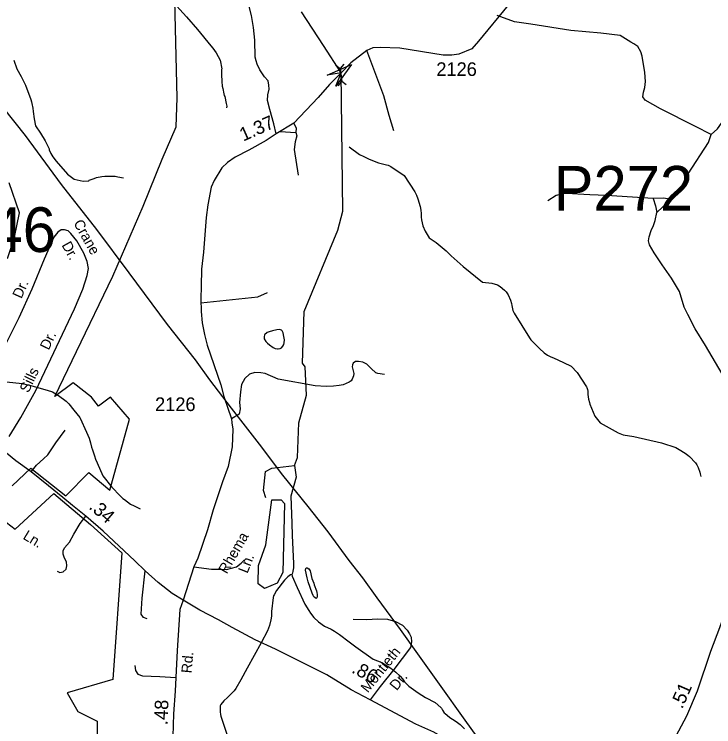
# Model space of a CAD drawing. Extents: x 1473865 to 1648260, y 639067 to 773536.
# Drawn here: x 1571062 to 1577486, y 687941 to 694484 of the extents above; entities that cross this region are included whole.
import ezdxf

# ---------------------------------------------------------------- set-up
doc = ezdxf.new("R2010")
doc.units = 0
for name, color, linetype in [('Exist Boundary Political City Limit New', 7, 'Continuous'), ('Exist Hydrographic Creek Single Shore', 7, 'Continuous'), ('Exist Hydrographic Misc Water Feature', 7, 'Continuous'), ('Exist Hydrographic Pond Under 1500 Sq Ft', 7, 'Continuous'), ('Exist Road Non-System Type 51', 7, 'Continuous'), ('Exist Road Non-System Type 51 Label', 7, 'Continuous'), ('Exist Road Secondary Mileage Hundredths English Label', 7, 'Continuous'), ('Exist Road Secondary Structure Pipe Attributed CELL', 7, 'Continuous'), ('Exist Road Secondary Structure Pipe CELL', 7, 'Continuous'), ('Exist Road Secondary Structure Pipe Number Label', 7, 'Continuous'), ('Exist Road Secondary Structure Standard Bridge Number Label', 7, 'Continuous'), ('Exist Road Secondary Type 51 Attributed', 7, 'Continuous'), ('Exist Road Secondary Type 51 Label', 7, 'Continuous'), ('Exist Road Secondary Type 51 Number Label', 7, 'Continuous'), ('Exist Utilities Electrical Transmission Line', 7, 'Continuous'), ('Map Preparation Boundary City Limit Buffer Line', 7, 'Continuous')]:
    doc.layers.add(name, color=color, linetype=linetype)

msp = doc.modelspace()

# ---------------------------------------------------------------- linework, layer by layer
at = {"layer": 'Exist Boundary Political City Limit New'}
for points in [[(1571044.5, 690153.8), (1571215.9, 690314.8), (1571534.5, 690062.4), (1571748, 690274.9), (1571939.2, 690113.9), (1572119.2, 690765.1), (1571947.2, 690968), (1571835.5, 690884.1), (1571770.4, 690968), (1571602.6, 691098.5), (1571434.5, 690973.8), (1571633.4, 691386.8), (1571967.5, 692078), (1572245.9, 692720.4), (1572420.8, 693152.9), (1572547.8, 693451.6), (1572559.8, 693715.7), (1572526.8, 694997.3)], [(1570888.1, 690285.6), (1570567.4, 689942), (1570908.2, 689876.6), (1571071.6, 689754.1), (1571424.4, 690082), (1571763, 689798.4), (1572050.2, 689539.2), (1571966.9, 688375.9), (1571547.4, 688252), (1571645.8, 688080.2), (1571822.9, 687991.3), (1571823.6, 687491.2)]]:
    msp.add_lwpolyline(points, dxfattribs=at)
at = {"layer": 'Exist Hydrographic Creek Single Shore'}
for points in [[(1573373.9, 690042.1), (1573349.8, 690111.5), (1573368.8, 690285.1), (1573427.8, 690316.7), (1573636.8, 690338.7), (1573662.8, 690413.7), (1573675.8, 690731.8), (1573745.8, 690986.5), (1573733.8, 691246.1), (1573708.8, 691279.3), (1573723.9, 691755), (1574034.8, 692500.4), (1574078.8, 692676.8), (1574063.6, 693945), (1573901.4, 694195.9), (1573701.5, 694505.1)], [(1571000.9, 692239.9), (1571065.8, 692435.6), (1571111.3, 692661.1), (1571014.8, 692935.6)]]:
    msp.add_lwpolyline(points, dxfattribs=at)
at = {"layer": 'Exist Hydrographic Misc Water Feature'}
for points in [[(1572494.2, 694629.8), (1572644.6, 694461), (1572746, 694343.2), (1572866.8, 694195.5), (1572886.4, 694171.4), (1572917.5, 694130.5), (1572952.1, 694061.7), (1572967.7, 693982.6), (1572966.1, 693976.9), (1572965.2, 693929.3), (1572969.8, 693865.2), (1572972.9, 693824.9), (1572976.4, 693801.1), (1572987.2, 693752.5), (1572991, 693736.8), (1572994.7, 693728.5), (1572998.5, 693712.8), (1573005.9, 693680.7), (1573009.5, 693664.2), (1573012.9, 693640.3), (1573012.6, 693623.9)], [(1571059.1, 694063), (1571085.5, 693982.1), (1571125.9, 693913.2), (1571164.1, 693832.8), (1571213.3, 693702.1), (1571220.8, 693679), (1571224.4, 693663.3), (1571231.6, 693623), (1571234.9, 693590.9), (1571243.6, 693522.6), (1571258, 693458.3), (1571304.7, 693390.9), (1571345.2, 693322), (1571383.6, 693248.2), (1571383.3, 693239.2), (1571398.6, 693206.8), (1571417.9, 693174.5), (1571447, 693133.7), (1571552.5, 693015), (1571611.7, 692970.3), (1571694.4, 692952.2), (1571747.4, 692955.3), (1571751.6, 692960.9), (1571795.9, 692976.4), (1571818.1, 692984.2), (1571866.4, 692994.7), (1571892.5, 692998.3), (1571988.4, 692996.3), (1572012.4, 692991.8), (1572064.1, 692980.8)], [(1574136.3, 693267.2), (1574234, 693197.1), (1574273.4, 693176.7), (1574320.9, 693153.6), (1574408.5, 693119.8), (1574479.9, 693101.9), (1574495.8, 693098.3), (1574519.6, 693085.5), (1574643.4, 693001.8), (1574740.7, 692854.5), (1574756.1, 692822.2), (1574767.4, 692790), (1574789.7, 692718.2), (1574797, 692686), (1574800.3, 692653.9), (1574799.7, 692622), (1574803.3, 692596.4), (1574814, 692540.4), (1574835, 692492.4), (1574873.5, 692430.9), (1574936.8, 692389.4), (1575027.1, 692312.1), (1575074.2, 692266.8), (1575184.2, 692168.6), (1575361, 692024.7), (1575448.8, 692015.5), (1575500.6, 691998.9), (1575524.2, 691982.8), (1575563.6, 691951.6), (1575579.3, 691935.7), (1575596.6, 691907.5), (1575619.6, 691858.6), (1575627, 691826.5), (1575630.6, 691810), (1575637.8, 691777.9), (1575641.4, 691762.2), (1575653, 691738.1), (1575794.1, 691511.2), (1575805.7, 691494.6), (1575884.1, 691413.4), (1575927.2, 691374.8), (1575958.7, 691352.8), (1575990.4, 691336.6), (1576014.2, 691328.7), (1576106.6, 691286.7), (1576175.8, 691250.8), (1576231.5, 691193), (1576316.7, 691063.3), (1576320.6, 691055), (1576326.2, 691039.3), (1576329.8, 691022.9), (1576329.1, 690990.9), (1576336.3, 690950.5), (1576343.4, 690918.3), (1576347.2, 690902.7), (1576394.9, 690793.4), (1576441.4, 690732.6), (1576607.6, 690641.4), (1576639.3, 690626.8), (1576655.2, 690620.7), (1576751, 690607.3), (1577005.7, 690548), (1577137, 690505.2), (1577152.7, 690496.6), (1577168.7, 690487.3), (1577223.7, 690453.3), (1577247.4, 690434.8), (1577263.1, 690421.3), (1577318, 690365.3), (1577331.6, 690347), (1577343.2, 690320.4), (1577358.1, 690280), (1577361.9, 690264.3), (1577367.4, 690239.5)], [(1573457, 691415.7), (1573478.6, 691412), (1573486.6, 691411.8), (1573502.9, 691414.8), (1573517, 691421.9), (1573529.4, 691435.6), (1573537.7, 691451.8), (1573541.9, 691467.3), (1573542.6, 691492.7), (1573539.2, 691524.8), (1573532.1, 691557), (1573522.4, 691576), (1573516.6, 691584.3), (1573498.6, 691589.7), (1573474.6, 691586.9), (1573434.4, 691577), (1573402.1, 691568.6), (1573385.9, 691560.8), (1573361.5, 691539.9), (1573357.2, 691522), (1573358.7, 691503.9), (1573372.1, 691478.9), (1573387.8, 691463.9), (1573405.5, 691448.7), (1573439.2, 691425.1), (1573457, 691415.7)], [(1570991.1, 691108.6), (1571134.5, 691091.7), (1571202.4, 691078.8), (1571365.6, 691032.9), (1571412.9, 691015.5), (1571429, 691007), (1571468.3, 690984), (1571539.3, 690930.9), (1571562.7, 690905.8), (1571610.6, 690847.4), (1571665.9, 690779.8), (1571668, 690775.7), (1571725.1, 690646.5), (1571750.1, 690590.2), (1571761.1, 690549.7), (1571772.2, 690509.3), (1571779.8, 690485.4), (1571798.6, 690429.2), (1571809.7, 690397), (1571823.3, 690364.7), (1571876.6, 690243.8), (1571958.4, 690140.4), (1572034.6, 690062.5), (1572060.2, 690038.2), (1572076, 690026.4), (1572131.1, 689985.1), (1572162.8, 689968.8), (1572218.3, 689943.1)], [(1573636.8, 690338.7), (1573651.9, 690233.2), (1573603.5, 690057.1), (1573610, 689809.2), (1573615.5, 689697.4), (1573626.1, 689440.4), (1573625.1, 689401), (1573620.3, 689369.1), (1573616.1, 689352.8), (1573610.1, 689340.6)], [(1573793.8, 689303.2), (1573812.3, 689260.2), (1573817.8, 689244.4), (1573836.6, 689188.3), (1573840.4, 689172.6), (1573843.9, 689156.1), (1573843.4, 689131.5), (1573841.3, 689124.2), (1573833.2, 689120.2), (1573821.3, 689127.9), (1573813.6, 689135.4), (1573807.7, 689146.2), (1573798.2, 689167.7), (1573762.4, 689271.9), (1573758.7, 689282.6), (1573754.8, 689295.8), (1573751.3, 689308.2), (1573736.9, 689379.1), (1573739.1, 689394.6), (1573745.1, 689400.2), (1573751.3, 689400.1), (1573767.1, 689391.6), (1573780.6, 689371.6), (1573793.8, 689303.2)], [(1573610.1, 689340.6), (1573597.7, 689335.1), (1573573.4, 689317.5), (1573544.6, 689286.1), (1573470.4, 689191.6), (1573447.7, 689151.8), (1573443.5, 689142.9), (1573439, 689126.6), (1573424.3, 688998.8), (1573423.5, 688956.2), (1573418.8, 688924.3), (1573405.5, 688869.6), (1573388.3, 688821.5), (1573330.1, 688712.7), (1573200.9, 688478.2), (1573142.6, 688372.7), (1573096.8, 688293.2), (1573080.3, 688270.5), (1573051.6, 688239.1), (1573020.9, 688209.4), (1572988.3, 688179.7), (1572959.5, 688146.6), (1572953.3, 688134.4), (1572952, 688078.6), (1572955.6, 688054.8), (1572959.1, 688038.3), (1573023.1, 687845)], [(1573610.1, 689340.6), (1573615.3, 689324.9), (1573661.2, 689219.7), (1573732, 689066.5), (1573766.7, 689010), (1573782.2, 688985), (1573813.2, 688945), (1573856.5, 688903.1), (1573911.7, 688865.9), (1573971.1, 688836.8), (1574002.7, 688818.1), (1574050, 688786.8), (1574136.5, 688719.4), (1574199.6, 688673.8), (1574357.4, 688563.1), (1574439.2, 688531.9), (1574495.9, 688495.5), (1574519.6, 688477.8), (1574566.9, 688441.6), (1574606.1, 688404.6), (1574627.6, 688379.6), (1574633.3, 688370.5), (1574646.9, 688353.7), (1574686.1, 688314.4), (1574770.8, 688251.2), (1574837.8, 688209.6), (1574926.6, 688165.1), (1574980, 688118.9), (1574985.8, 688110.6), (1574993.5, 688094), (1575010.8, 688069.8), (1575018.9, 688061.5), (1575036.4, 688047.2), (1575062.1, 688027), (1575085.7, 688010.9), (1575101.5, 688001.6), (1575133, 687981.2), (1575156.6, 687962.7), (1575195.8, 687920.9)]]:
    msp.add_lwpolyline(points, dxfattribs=at)
at = {"layer": 'Exist Hydrographic Pond Under 1500 Sq Ft'}
msp.add_lwpolyline([(1573429, 690026.3), (1573513, 690024.6), (1573545, 689991.1), (1573527.9, 689358), (1573477, 689260.6), (1573359, 689210.3), (1573300.9, 689254.2), (1573303.9, 689421.5), (1573372.9, 689610.5), (1573429, 690026.3)], dxfattribs=at)
at = {"layer": 'Exist Road Non-System Type 51'}
for points in [[(1573466.3, 693386.2), (1573445.1, 693477.3), (1573408.4, 693609.7), (1573389.3, 693692), (1573391.9, 693743.9), (1573402.4, 693795.7), (1573400.7, 693831.8), (1573393.1, 693872), (1573361.4, 693908.2), (1573316.1, 693972.8), (1573292.5, 694025.1), (1573283.4, 694055.4), (1573273.2, 694089.3), (1573270.8, 694247.2), (1573260, 694363.5), (1573240.9, 694471.7), (1573210.2, 694592)], [(1577461.4, 693378.9), (1577316.7, 693454.5), (1576997.9, 693615.8), (1576855.4, 693693.9), (1576833.6, 693726.2), (1576839.8, 693768.1), (1576852.3, 693812), (1576858.8, 693865.9), (1576851.5, 693947.9), (1576828.7, 694098.3), (1576817, 694140.3), (1576787.3, 694188.5), (1576751.6, 694212.9), (1576723.7, 694227.1), (1576626.8, 694288.8), (1576447.6, 694310.4), (1576173.3, 694334.2), (1575804.8, 694393.1), (1575654.7, 694414.3), (1575496.9, 694473.6)], [(1577461.4, 693378.9), (1577519.7, 693432.9), (1577721.9, 693718.4), (1577799, 693839.7), (1577843.4, 693901.5), (1577867.6, 693929.2), (1577868.1, 693985.2), (1577856.5, 694043.3), (1577839, 694099.5), (1577829.7, 694171.5), (1577842.2, 694235.5), (1577875, 694323.2), (1577879.1, 694349.2), (1577863.5, 694377.3)], [(1574546.9, 693412.7), (1574505.9, 693553.1), (1574456.2, 693734.6), (1574300.8, 694152.6)], [(1573628.5, 693483.9), (1573650.7, 693438), (1573647, 693397.4)], [(1573503.1, 693406.4), (1573647, 693397.4)], [(1573647, 693397.4), (1573656.2, 693366.1), (1573643.3, 693312.6), (1573632.3, 693240.6), (1573669.1, 693006.3)], [(1577081.9, 692785.9), (1577186.8, 692895), (1577251.9, 693018), (1577437.6, 693305.4), (1577461.4, 693378.9)], [(1576928, 692793.2), (1576501.9, 692818.8), (1576347.9, 692824.4), (1576238.1, 692833.2), (1576135.9, 692838), (1576096, 692834.4), (1576039.7, 692819), (1575961.3, 692771.5)], [(1577081.9, 692785.9), (1577019.9, 692796.4), (1576928, 692793.2)], [(1576928, 692793.2), (1576951.4, 692725.1), (1576962.8, 692664.9)], [(1576962.8, 692664.9), (1577019.3, 692716.5), (1577081.9, 692785.9)], [(1577921.5, 690402.8), (1577881.5, 690530.8), (1577799.2, 690745.6), (1577724.6, 690906.2), (1577408.9, 691441), (1577316.1, 691593.8), (1577247.2, 691726.4), (1577213.7, 691794.8), (1577171, 691937.1), (1577097.8, 692059.8), (1577010.9, 692182.4), (1576939.7, 692293.1), (1576896.4, 692367.4), (1576887.3, 692403.4), (1576893, 692439.6), (1576911.4, 692499.4), (1576933.8, 692545.2), (1576948.3, 692591.1), (1576962.8, 692664.9)], [(1571015.8, 690607.2), (1571123.6, 690782.3), (1571260.2, 691028.9), (1571615.7, 691779.4), (1571691.4, 691960.8), (1571732.8, 692084.4), (1571745.3, 692150.2), (1571732, 692214.3), (1571700.7, 692290.8), (1571637.8, 692403.5), (1571582.5, 692470.1), (1571556.8, 692494.2), (1571522.8, 692504.7), (1571492.7, 692502.9), (1571462.5, 692483.3), (1571426.1, 692435.6), (1571336, 692234.5), (1571223.2, 691959.5), (1571104.6, 691694.7), (1570990.4, 691469.7)], [(1572775.9, 691832.9), (1573297.8, 691887.9), (1573388.4, 691927.3)], [(1574463.5, 691176.4), (1574400.6, 691183.9), (1574383.6, 691191), (1574339.9, 691229.5), (1574300.3, 691270), (1574262.5, 691288.1), (1574224.4, 691296.5), (1574194.4, 691294.7), (1574174.2, 691278.7), (1574167.4, 691264), (1574166, 691245.1), (1574179.6, 691185), (1574177.9, 691164), (1574166.1, 691133.4), (1574155, 691118.6), (1574136.3, 691104.6), (1574082.6, 691082.1), (1574046.3, 691074.4), (1573995.1, 691067.6), (1573926.4, 691065), (1573826.5, 691072), (1573486.8, 691132.9), (1573367.6, 691184.6), (1573327.6, 691190.3), (1573270.5, 691193.1), (1573222, 691178.9), (1573179.7, 691137.7), (1573149.4, 691083.9), (1573140.7, 691016.1), (1573132.2, 690918.2), (1573135.7, 690859.3), (1573127.3, 690811.3), (1573056.6, 690768.3)], [(1571218.7, 690281.1), (1571267.4, 690344.6), (1571331.9, 690399.9), (1571370.3, 690437.5), (1571443.3, 690546.9), (1571528.6, 690664.1)], [(1571455.7, 689368.5), (1571481.7, 689356.2), (1571511.7, 689364), (1571538, 689389.6), (1571546.4, 689417.5), (1571540.7, 689455.6), (1571525, 689487.8), (1571511.3, 689525.8), (1571512, 689557), (1571523.9, 689583.8), (1571568.4, 689637.3), (1571609.3, 689711), (1571668.3, 689806.4), (1571720.9, 689873.8)], [(1572712.8, 689409.7), (1572874.1, 689387.9), (1572955.2, 689387.9), (1573012, 689385.2), (1573103.8, 689409.6), (1573147.1, 689444.7), (1573174.1, 689471.8)], [(1572283.9, 688931.9), (1572249.9, 688944.2), (1572228.1, 688974.5), (1572237.7, 689120.4), (1572264.2, 689372.2)], [(1574174.4, 688927.7), (1574295.9, 688925.5), (1574402.1, 688932.6), (1574489, 688927.7), (1574563.6, 688906.4), (1574627.6, 688874.4), (1574669.7, 688827.7), (1574691.9, 688794.2), (1574705.7, 688763.5), (1574709.4, 688722.2), (1574701, 688670.2), (1574549.2, 688465.5), (1574423.8, 688310.6), (1574330.9, 688189.4)], [(1572169.6, 688504.8), (1572175.1, 688456.9), (1572196.8, 688424.7), (1572240.7, 688408.2), (1572398.7, 688402.6), (1572546.5, 688393)]]:
    msp.add_lwpolyline(points, dxfattribs=at)
at = {"layer": 'Exist Road Secondary Structure Pipe Attributed CELL'}
msp.add_lwpolyline([(1573935.4, 693923.4), (1574158.8, 694021.2), (1574014.2, 693824.8), (1574063.6, 693945)], close=True, dxfattribs=at)
at = {"layer": 'Exist Road Secondary Structure Pipe CELL'}
for p, q in [((1574016.1, 694017.2), (1574056.6, 693986.5)), ((1574089.4, 694025.3), (1574056.6, 693986.5)), ((1574056.6, 693986.5), (1574069.9, 693866.3)), ((1574037.2, 693827.6), (1574069.9, 693866.3)), ((1574110.4, 693835.7), (1574069.9, 693866.3))]:
    msp.add_line(p, q, dxfattribs=at)
at = {"layer": 'Exist Road Secondary Type 51 Attributed'}
for points in [[(1575596.5, 694569), (1575324.3, 694236.9), (1575263.8, 694167.7), (1575145.8, 694118.7), (1575082, 694109), (1574999.9, 694109.8), (1574603.1, 694172), (1574421.7, 694178.5), (1574354.8, 694176.4), (1574300.8, 694152.6), (1574152.1, 694037.3), (1574063.6, 693945), (1573956.5, 693839.3), (1573853.3, 693719.3), (1573628.5, 693483.9), (1573466.3, 693386.2), (1573376, 693325.3), (1573216.7, 693235.6), (1573090, 693170.7), (1573021.6, 693123.5), (1572967, 693074), (1572897.8, 692956.7), (1572871.3, 692895), (1572839.6, 692733.2), (1572824.5, 692617.4), (1572799.2, 692299.6), (1572781.8, 692141.7), (1572780.1, 691987.6), (1572775, 691871.7), (1572777.8, 691755.6), (1572788.9, 691651.5), (1572809.7, 691543.2), (1572835, 691445.1), (1572958.2, 691080.2), (1572986.7, 690974.5), (1573056.6, 690768.3), (1573060.5, 690732.9), (1573069.9, 690672.9), (1573062.4, 690510.3), (1573026.7, 690331.8), (1572974, 690191.1), (1572889.8, 689932.7), (1572835.7, 689747.8), (1572747.6, 689489.3), (1572712.8, 689409.7), (1572613.6, 689103)], [(1572613.6, 689103), (1572512.1, 689165.6), (1572385.1, 689264.9), (1572264.2, 689372.2), (1572171, 689465.1), (1571879.6, 689738.3), (1571720.9, 689873.8), (1571598.1, 689971.3), (1571508.2, 690046.9), (1571375.6, 690152.6), (1571218.7, 690281.1), (1571075.7, 690382.7), (1570938.7, 690496.1), (1570638.7, 690713.1), (1570515.6, 690808.4), (1570443.6, 690873.1), (1570379.7, 690932.9), (1570255.6, 691071.4), (1570196.9, 691138.6)], [(1577757.1, 689442.1), (1577703.2, 689294.2), (1577637.7, 689129.3), (1577537.3, 688847.8), (1577454.7, 688633), (1577333.4, 688267.5), (1577234.1, 688038.8), (1577114.6, 687810), (1577084.3, 687769.6), (1577033.6, 687684), (1576952.5, 687532.6), (1576800.3, 687289.4), (1576622, 687033.6)], [(1572613.6, 689103), (1572583.2, 689019.1), (1572557.7, 688640.6), (1572546.5, 688393), (1572541.4, 688267), (1572525.4, 688059.2), (1572517.2, 687851.3), (1572517, 687637.2), (1572512.4, 687346.5), (1572514.2, 687139), (1572509.1, 687027.1), (1572510.9, 686951), (1572493.7, 686861.1), (1572475.2, 686803.9), (1572385.3, 686738.3), (1572342.5, 686726.8), (1572273.9, 686715.5), (1572209.9, 686705.9)], [(1576622, 687033.6), (1576263.3, 687189), (1576094.5, 687272.2), (1575798.9, 687424.6), (1575665.7, 687503.9), (1575489.2, 687592), (1575075.7, 687799), (1574916.5, 687890.2), (1574751.2, 687965.8), (1574330.9, 688189.4), (1574157.4, 688281), (1573933.5, 688418), (1573461.3, 688652.2), (1573274.9, 688738.6), (1573062.6, 688852.7), (1572937.1, 688921.9), (1572765.8, 689012.5), (1572613.6, 689103)]]:
    msp.add_lwpolyline(points, dxfattribs=at)
at = {"layer": 'Exist Utilities Electrical Transmission Line'}
msp.add_lwpolyline([(1575368.1, 687772.3), (1575203.3, 688000.7), (1574966.1, 688332.3), (1574768, 688609.4), (1574609.2, 688833.7), (1574393.4, 689125), (1574261.8, 689307.2), (1574138.2, 689466.9), (1573945.8, 689730), (1573761.3, 689964.8), (1573529.4, 690252.2), (1573313.4, 690535.5), (1573058, 690867.5), (1572859.7, 691126.6), (1572726.4, 691310.6), (1572470.8, 691634.5), (1572117.6, 692107.9), (1571819.3, 692506.5), (1571497.2, 692921.4), (1571165.5, 693370.3), (1570853, 693759.2)], dxfattribs=at)
at = {"layer": 'Map Preparation Boundary City Limit Buffer Line'}
for points in [[(1571044.5, 690153.8), (1571215.9, 690314.8), (1571534.5, 690062.4), (1571748, 690274.9), (1571939.2, 690113.9), (1572119.2, 690765.1), (1571947.2, 690968), (1571835.5, 690884.1), (1571770.4, 690968), (1571602.6, 691098.5), (1571434.5, 690973.8), (1571633.4, 691386.8), (1571967.5, 692078), (1572245.9, 692720.4), (1572420.8, 693152.9), (1572547.8, 693451.6), (1572559.8, 693715.7), (1572526.8, 694997.3)], [(1570888.1, 690285.6), (1570567.4, 689942), (1570908.2, 689876.6), (1571071.6, 689754.1), (1571424.4, 690082), (1571763, 689798.4), (1572050.2, 689539.2), (1571966.9, 688375.9), (1571547.4, 688252), (1571645.8, 688080.2), (1571822.9, 687991.3), (1571823.6, 687491.2)]]:
    msp.add_lwpolyline(points, dxfattribs=at)

# ---------------------------------------------------------------- texts
at = {"layer": 'Exist Road Non-System Type 51 Label'}
for s, rotation, p in [('Crane', 299.17947, (1571603.1, 692566.6)), ('Dr.', 299.17947, (1571494.4, 692364.5)), ('Dr.', 65.86618, (1571127.7, 691866.6)), ('Dr.', 64.65392, (1571378.5, 691393.6)), ('Sills', 64.65392, (1571192.6, 691001.1)), ('Ln.', 328.89466, (1571134.9, 689670.3)), ('Rhema', 60.08846, (1573013.8, 689338)), ('Ln.', 68.37093, (1573203.1, 689343.3)), ('Montieth', 51.01735, (1574308.8, 688246.8)), ('Dr.', 51.01735, (1574573.8, 688266.8))]:
    msp.add_text(s, height=95, rotation=rotation, dxfattribs=at).set_placement(p)
at = {"layer": 'Exist Road Secondary Mileage Hundredths English Label'}
for s, rotation, p in [('1.37', 23.82973, (1573165, 693314)), ('.34', 319.52054, (1571740, 689949.5)), ('.86', 331.98572, (1574152.2, 688442.8)), ('.51', 66.26327, (1577196.1, 688098.3)), ('.48', 87.74026, (1572469.7, 687954.6))]:
    msp.add_text(s, height=125, rotation=rotation, dxfattribs=at).set_placement(p)
at = {"layer": 'Exist Road Secondary Structure Pipe Number Label'}
msp.add_text('P272', height=410.1, dxfattribs=at).set_placement((1576015.4, 692680.6))
at = {"layer": 'Exist Road Secondary Structure Standard Bridge Number Label'}
msp.add_text('146', height=410.1, dxfattribs=at).set_placement((1570530.3, 692300.9))
at = {"layer": 'Exist Road Secondary Type 51 Label'}
msp.add_text('Rd.', height=95, rotation=85.19958, dxfattribs=at).set_placement((1572690.7, 688429.7))
at = {"layer": 'Exist Road Secondary Type 51 Number Label'}
for p in [(1574938.1, 693917.4), (1572355.2, 690840.2)]:
    msp.add_text('2126', height=125, dxfattribs=at).set_placement(p)

doc.saveas('drawing.dxf')
